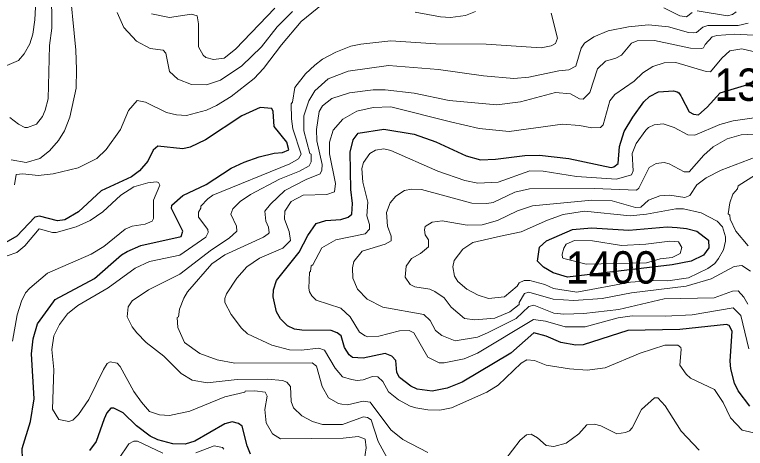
# Model space of a CAD drawing. Extents: x 423 to 448.8, y 7456.3 to 7484.
# Drawn here: x 427.555 to 429.359, y 7467.476 to 7468.548 of the extents above; entities that cross this region are included whole.
import ezdxf
from ezdxf.enums import TextEntityAlignment as Align

# ---------------------------------------------------------------- set-up
doc = ezdxf.new("R2010")
doc.units = 0
doc.header["$LTSCALE"] = 0.032
doc.layers.add('1', color=7, linetype='Continuous', lineweight=25)
doc.layers.add('2', color=7, linetype='Continuous', lineweight=13)
doc.layers.add('61', color=7, linetype='Continuous')

msp = doc.modelspace()

# ---------------------------------------------------------------- linework, layer by layer
at = {"layer": '1'}
for points in [[(428.9402, 7467.7316), (428.9031, 7467.7378), (428.8675, 7467.7533), (428.8366, 7467.7618), (428.7801, 7467.7115), (428.6602, 7467.6403), (428.6231, 7467.6249), (428.586, 7467.6179), (428.5489, 7467.6226), (428.5333, 7467.6303), (428.5055, 7467.6511), (428.4986, 7467.6636), (428.4962, 7467.6937), (428.4862, 7467.7038), (428.47, 7467.7107), (428.4158, 7467.6991), (428.3895, 7467.7006), (428.381, 7467.7076), (428.3694, 7467.7254), (428.3616, 7467.754), (428.3516, 7467.7618), (428.3369, 7467.7679), (428.2642, 7467.768), (428.2457, 7467.771), (428.2286, 7467.7788), (428.2116, 7467.7966), (428.2015, 7467.8136), (428.1931, 7467.8507), (428.1946, 7467.8678), (428.2015, 7467.8909), (428.2572, 7467.9613), (428.2789, 7468.0023), (428.2998, 7468.0317), (428.323, 7468.0394), (428.3601, 7468.0418), (428.3787, 7468.0472), (428.3879, 7468.0549), (428.3895, 7468.0812), (428.3848, 7468.1153), (428.3833, 7468.2081), (428.391, 7468.2382), (428.4034, 7468.2552), (428.4669, 7468.2645), (428.5411, 7468.2521), (428.5953, 7468.2336), (428.6695, 7468.1988), (428.7051, 7468.1887), (428.7422, 7468.1903), (428.8149, 7468.1996), (428.8505, 7468.2003), (428.9232, 7468.1926), (429.0276, 7468.1701), (429.0346, 7468.1717), (429.0454, 7468.1802), (429.0485, 7468.222), (429.0601, 7468.2591), (429.081, 7468.2947), (429.108, 7468.3318), (429.122, 7468.3457), (429.1444, 7468.3573), (429.1815, 7468.3597), (429.1908, 7468.3566), (429.1944, 7468.3541), (429.1993, 7468.3473), (429.2014, 7468.3435), (429.2202, 7468.3071), (429.231, 7468.3017), (429.2434, 7468.3001), (429.265, 7468.3187), (429.297, 7468.3543), (429.4002, 7468.3854)], [(427.5743, 7467.4501), (427.5735, 7467.4764), (427.5944, 7467.5429), (427.6037, 7467.5986), (427.5967, 7467.71), (427.6006, 7467.7471), (427.6114, 7467.7842), (427.6508, 7467.8383), (427.6555, 7467.8437), (427.7522, 7467.8963), (427.8187, 7467.9543), (427.8326, 7467.9629), (427.8667, 7467.9776), (427.9664, 7468), (427.9703, 7468.0132), (427.9424, 7468.0689), (427.9432, 7468.0766), (427.9703, 7468.1005), (428.0283, 7468.1284), (428.0894, 7468.1686), (428.1219, 7468.1833), (428.159, 7468.1965), (428.1962, 7468.2057), (428.2163, 7468.2073), (428.2317, 7468.2135), (428.2271, 7468.2328), (428.1961, 7468.2715), (428.1931, 7468.3086), (428.19, 7468.3156), (428.1613, 7468.3179), (428.1157, 7468.2978), (428.026, 7468.2382), (427.9889, 7468.2204), (427.9703, 7468.2165), (427.9084, 7468.2227), (427.8968, 7468.2127), (427.8836, 7468.1856), (427.8635, 7468.1616), (427.8435, 7468.1469), (427.7692, 7468.1122), (427.7127, 7468.0603), (427.6795, 7468.041), (427.6609, 7468.0386), (427.6168, 7468.0502), (427.6052, 7468.0472), (427.5603, 7468.0007), (427.5279, 7467.9814)], [(429.3703, 7467.5808), (429.3416, 7467.6187), (429.3324, 7467.6373), (429.3231, 7467.6728), (429.3215, 7467.6914), (429.3262, 7467.7657), (429.3192, 7467.7795), (429.3122, 7467.7819), (429.197, 7467.7703), (429.0686, 7467.7672), (428.9588, 7467.7324), (428.9402, 7467.7316)], [(428.1373, 7467.4624), (428.1289, 7467.4826), (428.1172, 7467.5313), (428.108, 7467.5375), (428.0925, 7467.5421), (428.0739, 7467.5367), (428.0004, 7467.4941), (427.9765, 7467.4864), (427.9456, 7467.4872), (427.9084, 7467.4972), (427.8899, 7467.5065), (427.8558, 7467.532), (427.8233, 7467.5645), (427.8001, 7467.5754), (427.7924, 7467.5754), (427.7831, 7467.5645), (427.7761, 7467.5491), (427.7568, 7467.4934), (427.7398, 7467.4709)]]:
    msp.add_lwpolyline(points, dxfattribs=at)
msp.add_lwpolyline([(428.8605, 7467.9241), (428.8458, 7467.9389), (428.8505, 7467.9729), (428.8683, 7467.9891), (428.9325, 7468.017), (428.9789, 7468.0209), (429.0717, 7468.0155), (429.1661, 7468.0232), (429.1908, 7468.0217), (429.214, 7468.0193), (429.2388, 7468.0124), (429.2681, 7467.9907), (429.2689, 7467.9714), (429.2558, 7467.9536), (429.2249, 7467.9389), (429.1785, 7467.9296), (428.9203, 7467.8994), (428.8845, 7467.9095)], close=True, dxfattribs=at)
at = {"layer": '2'}
for points in [[(427.5526, 7468.884), (427.5835, 7468.8369), (427.6013, 7468.8191), (427.6183, 7468.7897), (427.6315, 7468.7619), (427.6408, 7468.7186), (427.6408, 7468.6165), (427.647, 7468.5577), (427.647, 7468.5144), (427.6416, 7468.4711), (427.6377, 7468.3396), (427.6307, 7468.3117), (427.6238, 7468.2963)], [(427.5356, 7468.857), (427.5797, 7468.7866), (427.5983, 7468.7247), (427.606, 7468.6892), (427.6067, 7468.666), (427.6099, 7468.6288), (427.6052, 7468.5345), (427.5998, 7468.4989), (427.5929, 7468.4757), (427.5789, 7468.4509), (427.565, 7468.4339), (427.5356, 7468.4223)], [(427.6888, 7468.6366), (427.7065, 7468.4602), (427.7081, 7468.4123), (427.7073, 7468.3659), (427.6918, 7468.2947), (427.6787, 7468.2607), (427.6632, 7468.2367), (427.6416, 7468.2112)], [(427.5549, 7468.1276), (427.5588, 7468.1531), (427.5758, 7468.1547), (427.613, 7468.15), (427.6501, 7468.1547), (427.712, 7468.1694), (427.7584, 7468.1926), (427.7808, 7468.2143), (427.8164, 7468.2638), (427.8365, 7468.3109), (427.8573, 7468.3357), (427.8782, 7468.331), (427.9301, 7468.3055), (427.9548, 7468.3001), (427.9796, 7468.2985), (428.0291, 7468.3117), (428.0538, 7468.3233), (428.0894, 7468.3457), (428.1466, 7468.3898), (428.1699, 7468.4146), (428.2139, 7468.4733), (428.2627, 7468.5306), (428.3153, 7468.5731)], [(428.8799, 7468.5515), (428.8954, 7468.4896), (428.8907, 7468.4764), (428.8799, 7468.4702), (428.8551, 7468.4656), (428.719, 7468.4749), (428.5953, 7468.4757), (428.4839, 7468.4826), (428.4096, 7468.4749), (428.3849, 7468.4695), (428.3478, 7468.4548), (428.3153, 7468.4378), (428.2959, 7468.4231), (428.2735, 7468.4014), (428.2472, 7468.3674), (428.241, 7468.331), (428.2379, 7468.3272), (428.2387, 7468.2901), (428.2418, 7468.2653), (428.2627, 7468.2026), (428.2557, 7468.1918), (428.2348, 7468.1794), (428.0446, 7468.1013), (428.0322, 7468.0928), (428.0152, 7468.0742), (428.0152, 7468.0696), (428.009, 7468.0596), (428.009, 7468.0472), (428.0321, 7468.017), (428.0329, 7468.0093), (428.0275, 7467.9977), (427.9626, 7467.9536), (427.8883, 7467.9381), (427.8527, 7467.9211), (427.7862, 7467.8731), (427.7112, 7467.829), (427.6857, 7467.8089), (427.6663, 7467.7827), (427.6516, 7467.754), (427.647, 7467.7208), (427.6516, 7467.6713), (427.6485, 7467.573), (427.664, 7467.5475), (427.6888, 7467.5429), (427.6988, 7467.546), (427.7127, 7467.5599), (427.7382, 7467.597), (427.7746, 7467.6713), (427.7839, 7467.686), (427.7909, 7467.6898), (427.8079, 7467.6867), (427.8156, 7467.6782), (427.8496, 7467.6172), (427.8682, 7467.5901), (427.8883, 7467.5676), (427.9131, 7467.5591), (427.9378, 7467.5576), (427.9873, 7467.5684), (428.0739, 7467.604), (428.1235, 7467.6156), (428.1242, 7467.6179), (428.1482, 7467.6187), (428.1737, 7467.6148), (428.1783, 7467.6055), (428.1729, 7467.5723), (428.176, 7467.5398), (428.1915, 7467.5127), (428.2116, 7467.4996)], [(428.241, 7468.5553), (428.2031, 7468.5175), (428.1644, 7468.4679), (428.1157, 7468.4207), (428.0631, 7468.386), (428.0291, 7468.3743), (427.992, 7468.3751), (427.9579, 7468.3883), (427.9378, 7468.4068), (427.9285, 7468.4524), (427.9216, 7468.4602), (427.8899, 7468.4641), (427.8558, 7468.4819), (427.8249, 7468.5159), (427.8086, 7468.553)], [(428.1977, 7468.5638), (428.1002, 7468.4625), (428.0724, 7468.4401), (428.0461, 7468.437), (428.0275, 7468.4416), (428.0206, 7468.4478), (428.009, 7468.4679), (428.009, 7468.5252), (428.0059, 7468.5445), (427.992, 7468.5491), (427.9378, 7468.5407), (427.893, 7468.5499)], [(428.5442, 7468.5538), (428.6061, 7468.5422), (428.6308, 7468.5406), (428.668, 7468.5453), (428.6927, 7468.5553)], [(429.228, 7468.553), (429.214, 7468.5422), (429.197, 7468.5445), (429.1575, 7468.5646)], [(429.3362, 7468.5546), (429.327, 7468.5476), (429.3146, 7468.5445), (429.2403, 7468.5569)], [(428.4862, 7467.4315), (428.4529, 7467.4934), (428.4351, 7467.5467), (428.4266, 7467.5529), (428.4166, 7467.5545), (428.3648, 7467.5351), (428.3153, 7467.5351), (428.2905, 7467.5429), (428.2642, 7467.5568), (428.2433, 7467.5769), (428.2379, 7467.5924), (428.2364, 7467.6295), (428.2271, 7467.6403), (428.2163, 7467.6442), (428.1791, 7467.6473), (428.1049, 7467.6465), (428.0306, 7467.638), (427.9935, 7467.645), (427.9664, 7467.6612), (427.9231, 7467.7045), (427.8798, 7467.7378), (427.8566, 7467.7618), (427.845, 7467.7765), (427.8326, 7467.8012), (427.8357, 7467.826), (427.8457, 7467.8407), (427.886, 7467.8677), (427.9626, 7467.9064), (428.0415, 7467.9667), (428.0848, 7467.9953), (428.1033, 7468.0124), (428.1025, 7468.0255), (428.0886, 7468.0549), (428.0941, 7468.0681), (428.1118, 7468.0858), (428.1374, 7468.1036), (428.2093, 7468.1416), (428.258, 7468.1609), (428.282, 7468.174), (428.2874, 7468.1841), (428.2874, 7468.2026), (428.2843, 7468.205), (428.2689, 7468.2607), (428.2689, 7468.2978), (428.2812, 7468.3349), (428.2959, 7468.3597), (428.3292, 7468.389), (428.3787, 7468.4076), (428.4777, 7468.4223), (428.6014, 7468.4123), (428.7128, 7468.396), (428.7871, 7468.3898), (428.8242, 7468.3929), (428.8985, 7468.4084), (428.9232, 7468.4115), (428.9402, 7468.42), (428.9533, 7468.4649), (428.9618, 7468.4772), (428.9851, 7468.4927), (429.0207, 7468.5074), (429.0702, 7468.5175), (429.1197, 7468.5221), (429.1692, 7468.5175), (429.2187, 7468.5035), (429.231, 7468.5027), (429.238, 7468.5035), (429.2543, 7468.5167), (429.2666, 7468.5205), (429.3409, 7468.5205)], [(429.3409, 7468.5205), (429.3656, 7468.5267)], [(427.9741, 7467.7378), (427.9579, 7467.7749), (427.9564, 7467.7996), (427.9594, 7467.8012), (427.9618, 7467.8198), (427.9726, 7467.8476), (427.9819, 7467.8631), (428.0422, 7467.9319), (428.0739, 7467.9544), (428.1699, 7467.9977), (428.1814, 7468.0062), (428.1837, 7468.0085), (428.1822, 7468.0224), (428.1752, 7468.0379), (428.1729, 7468.0626), (428.1868, 7468.0797), (428.2224, 7468.1129), (428.275, 7468.1408), (428.3098, 7468.1547), (428.3137, 7468.1632), (428.3145, 7468.1771), (428.3013, 7468.2359), (428.3005, 7468.2638), (428.3067, 7468.3086), (428.3152, 7468.3225), (428.3385, 7468.3403), (428.3818, 7468.3542), (428.4406, 7468.362), (428.47, 7468.362), (428.5411, 7468.3535), (428.6277, 7468.3357), (428.7453, 7468.3249), (428.8041, 7468.3326), (428.8907, 7468.355), (428.9271, 7468.3519), (428.9495, 7468.3395), (428.9588, 7468.3388), (428.975, 7468.355), (428.9943, 7468.4138), (429.0137, 7468.4323), (429.0392, 7468.4401), (429.0531, 7468.4478), (429.0779, 7468.4772), (429.0918, 7468.4826), (429.1351, 7468.4834), (429.2233, 7468.4649), (429.2512, 7468.4641), (429.2558, 7468.4656), (429.2596, 7468.4741), (429.2774, 7468.4927), (429.2883, 7468.4958), (429.3331, 7468.4996), (429.378, 7468.4965)], [(428.3469, 7468.1307), (428.3323, 7468.2034), (428.3323, 7468.2328), (428.3416, 7468.2622), (428.3655, 7468.2893), (428.3996, 7468.3094), (428.4406, 7468.3186), (428.4839, 7468.3202), (428.6308, 7468.2831), (428.702, 7468.2661), (428.7763, 7468.2591), (428.9077, 7468.2769), (428.9495, 7468.2738), (428.9804, 7468.2676), (429.0013, 7468.2692), (429.0082, 7468.2753), (429.0245, 7468.3349), (429.0369, 7468.3504), (429.0841, 7468.3829), (429.1057, 7468.4037), (429.1305, 7468.4192), (429.1583, 7468.4285), (429.1877, 7468.4293), (429.262, 7468.4068), (429.2728, 7468.406), (429.3006, 7468.4401), (429.3207, 7468.4579), (429.3502, 7468.4633), (429.4383, 7468.4424)], [(427.6238, 7468.2963), (427.6091, 7468.2769), (427.5867, 7468.2692), (427.5805, 7468.2692), (427.565, 7468.2769), (427.5433, 7468.2939)], [(428.5055, 7467.7664), (428.4545, 7467.7533), (428.4274, 7467.7517), (428.4205, 7467.754), (428.4065, 7467.7633), (428.3833, 7467.8012), (428.3601, 7467.8229), (428.2998, 7467.8422), (428.2889, 7467.853), (428.2827, 7467.8631), (428.2812, 7467.8724), (428.2827, 7467.9118), (428.2858, 7467.9134), (428.2874, 7467.9273), (428.2913, 7467.9296), (428.3137, 7467.9714), (428.3477, 7467.9915), (428.4205, 7468.0062), (428.4313, 7468.0178), (428.4313, 7468.0294), (428.4243, 7468.0503), (428.4274, 7468.0843), (428.415, 7468.1338), (428.4119, 7468.1679), (428.4166, 7468.1825), (428.432, 7468.2042), (428.446, 7468.2127), (428.4669, 7468.2158), (428.4839, 7468.2119), (428.5999, 7468.1609), (428.6664, 7468.1377), (428.6989, 7468.1315), (428.7484, 7468.1338), (428.8273, 7468.1616), (428.8598, 7468.1609), (428.9418, 7468.1477), (429.0408, 7468.1416), (429.0779, 7468.1516), (429.0817, 7468.1617), (429.0794, 7468.2042), (429.0895, 7468.2297), (429.1134, 7468.2622), (429.1197, 7468.2691), (429.1336, 7468.2753), (429.156, 7468.2777), (429.1831, 7468.2691), (429.2171, 7468.2506), (429.2341, 7468.2498), (429.296, 7468.2761), (429.3285, 7468.2854), (429.4445, 7468.3016)], [(429.2078, 7468.1593), (429.2202, 7468.1593), (429.2565, 7468.2003), (429.2797, 7468.2212), (429.3138, 7468.2406), (429.3486, 7468.2506), (429.4847, 7468.2583)], [(427.6416, 7468.2112), (427.6176, 7468.1926), (427.5836, 7468.1825), (427.5465, 7468.1887)], [(429.3857, 7468.1964), (429.2991, 7468.1632), (429.262, 7468.1446), (429.2395, 7468.1276), (429.2217, 7468.1005), (429.2094, 7468.0959), (429.1723, 7468.1013), (429.1475, 7468.0998), (429.1197, 7468.0897), (429.1011, 7468.0719), (429.0879, 7468.0711), (429.0299, 7468.0874), (428.9804, 7468.0897), (428.8335, 7468.075), (428.7964, 7468.0627), (428.7469, 7468.0394), (428.7097, 7468.0286), (428.6726, 7468.0278), (428.6107, 7468.0387), (428.586, 7468.0348), (428.5689, 7468.0247), (428.5666, 7468.0163), (428.5689, 7468.0039), (428.5767, 7467.9915), (428.5767, 7467.9745), (428.5573, 7467.9574), (428.5349, 7467.9451), (428.5218, 7467.9265), (428.5195, 7467.8994), (428.5318, 7467.8809), (428.5427, 7467.8755), (428.5798, 7467.8693), (428.5922, 7467.8639), (428.6153, 7467.8484), (428.6331, 7467.8252), (428.6656, 7467.7973), (428.6912, 7467.7935), (428.7407, 7467.7981), (428.7778, 7467.8136), (428.801, 7467.8314), (428.801, 7467.8368), (428.8141, 7467.8592), (428.8242, 7467.8623), (428.8845, 7467.8445)], [(429.3648, 7467.8322), (429.3556, 7467.8499), (429.3416, 7467.8654), (429.3269, 7467.8646), (429.2821, 7467.8484), (429.1583, 7467.8453), (429.047, 7467.819), (428.9603, 7467.8097), (428.9108, 7467.8082), (428.8861, 7467.8105), (428.8366, 7467.8298), (428.8242, 7467.8267), (428.7933, 7467.7973), (428.7221, 7467.7618), (428.6974, 7467.7509), (428.6424, 7467.7416), (428.6099, 7467.7548), (428.5945, 7467.7679), (428.5806, 7467.792), (428.5651, 7467.8066), (428.4638, 7467.8252), (428.4251, 7467.8445), (428.4019, 7467.8693), (428.3903, 7467.8971), (428.3895, 7467.9219), (428.3926, 7467.9381), (428.4127, 7467.9637), (428.47, 7467.9807), (428.4846, 7467.9892), (428.4846, 7468.0008), (428.4753, 7468.0255), (428.473, 7468.0588), (428.4823, 7468.0828), (428.4962, 7468.099), (428.5179, 7468.1129), (428.5349, 7468.1168), (428.5597, 7468.116), (428.6834, 7468.082), (428.7206, 7468.0812), (428.7368, 7468.0835), (428.7901, 7468.109), (428.8258, 7468.1175), (428.9866, 7468.1183), (429.0902, 7468.1137), (429.0957, 7468.1191), (429.1212, 7468.1702), (429.139, 7468.1802), (429.1583, 7468.1825), (429.1707, 7468.1794), (429.2078, 7468.1593)], [(429.3842, 7468.1523), (429.3416, 7468.1245), (429.3393, 7468.1176), (429.3277, 7468.1044), (429.3208, 7468.0828), (429.3169, 7468.0557), (429.3208, 7468.0526), (429.3215, 7468.0425), (429.3354, 7468.0132)], [(427.5503, 7467.7409), (427.5611, 7467.8059), (427.5719, 7467.8399), (427.582, 7467.8608), (427.5928, 7467.8724), (427.6362, 7467.9087), (427.7445, 7467.9559), (427.7754, 7467.9753), (427.828, 7468.0178), (427.845, 7468.0255), (427.8775, 7468.0302), (427.8945, 7468.0379), (427.8976, 7468.0441), (427.8983, 7468.089), (427.9138, 7468.1268), (427.9107, 7468.133), (427.9053, 7468.1346), (427.8837, 7468.1323), (427.8496, 7468.1222), (427.8172, 7468.1013), (427.773, 7468.0603), (427.7414, 7468.0394), (427.7073, 7468.0232), (427.6578, 7468.0093), (427.6485, 7468.0093), (427.616, 7468.0186), (427.5805, 7467.9768), (427.5603, 7467.9598), (427.5124, 7467.9435)], [(429.3873, 7467.5135), (429.3509, 7467.5212), (429.3223, 7467.5521), (429.3045, 7467.5893), (429.2829, 7467.6218), (429.2233, 7467.6496), (429.2125, 7467.6597), (429.197, 7467.6821), (429.2008, 7467.7208), (429.2001, 7467.7254), (429.1923, 7467.7316), (429.1599, 7467.7316), (429.0996, 7467.7115), (429.0129, 7467.6751), (428.9681, 7467.6697), (428.9248, 7467.6728), (428.8675, 7467.6821), (428.8381, 7467.6937), (428.8196, 7467.6952), (428.8056, 7467.6867), (428.7484, 7467.6326), (428.7206, 7467.6148), (428.6339, 7467.5761), (428.6045, 7467.5707), (428.5752, 7467.5715), (428.5458, 7467.5769), (428.5318, 7467.5808), (428.5024, 7467.5963), (428.4784, 7467.6164), (428.4637, 7467.6419), (428.4514, 7467.6527), (428.4382, 7467.6535), (428.4158, 7467.6457), (428.4004, 7467.6442), (428.3864, 7467.6465), (428.3647, 7467.6527), (428.3462, 7467.6744), (428.3199, 7467.7192), (428.306, 7467.7238), (428.2627, 7467.7192), (428.2333, 7467.72), (428.19, 7467.7316), (428.1304, 7467.7594), (428.1149, 7467.7733), (428.0894, 7467.8074), (428.0739, 7467.8368), (428.0739, 7467.8468), (428.0785, 7467.8577), (428.1041, 7467.8971), (428.1281, 7467.9249), (428.1598, 7467.9458), (428.217, 7467.9706), (428.2364, 7467.9899), (428.2325, 7468.0116), (428.2216, 7468.0426), (428.2224, 7468.0619), (428.2379, 7468.0859), (428.2673, 7468.1013), (428.3261, 7468.1036), (428.3447, 7468.1098), (428.3469, 7468.1307)], [(429.3354, 7468.0132), (429.3656, 7467.9768)], [(428.8845, 7467.8445), (428.9356, 7467.8414), (429.0052, 7467.8468), (429.0779, 7467.8608), (429.2125, 7467.877), (429.2744, 7467.8948), (429.3316, 7467.9257), (429.3502, 7467.9281), (429.3718, 7467.9142)], [(429.3672, 7467.7223), (429.3478, 7467.8043), (429.3293, 7467.8236), (429.228, 7467.8059), (429.1614, 7467.8027), (429.0794, 7467.8035), (429.0454, 7467.7989), (428.9634, 7467.7765), (428.9139, 7467.7765), (428.8659, 7467.7904), (428.8358, 7467.7943), (428.6974, 7467.7115), (428.6649, 7467.6976), (428.6154, 7467.6875), (428.6029, 7467.6875), (428.5751, 7467.7014), (428.5403, 7467.7618), (428.5295, 7467.7672), (428.5055, 7467.7664)], [(428.5752, 7467.4663), (428.5133, 7467.498), (428.4839, 7467.522), (428.4351, 7467.587), (428.4328, 7467.5908), (428.4158, 7467.5931), (428.3771, 7467.5839), (428.3632, 7467.5854), (428.3547, 7467.587), (428.3299, 7467.6016), (428.3145, 7467.6295), (428.3006, 7467.6798), (428.2897, 7467.6875), (428.0987, 7467.6868), (428.0554, 7467.6952), (428.0121, 7467.7107), (427.9741, 7467.7378)], [(429.2449, 7467.4717), (429.2008, 7467.5189), (429.1614, 7467.5816), (429.1429, 7467.6009), (429.1343, 7467.6009), (429.1026, 7467.5723), (429.0794, 7467.5274), (429.0732, 7467.5197), (429.0632, 7467.5158), (429.0415, 7467.5127), (429.0021, 7467.532), (428.9866, 7467.5359), (428.968, 7467.5344), (428.9479, 7467.5127), (428.917, 7467.4895), (428.8861, 7467.481), (428.8675, 7467.4833), (428.8458, 7467.5026), (428.8304, 7467.5112), (428.8188, 7467.5096), (428.8033, 7467.4965), (428.7654, 7467.447)], [(428.2116, 7467.4996), (428.3663, 7467.5019), (428.4034, 7467.5057), (428.4174, 7467.5011), (428.4205, 7467.4988), (428.4227, 7467.4779), (428.4158, 7467.4284)], [(427.8496, 7467.4942), (427.8372, 7467.4872), (427.8117, 7467.4501)], [(427.9208, 7467.4647), (427.8581, 7467.4942), (427.8496, 7467.4942)], [(428.0716, 7467.4748), (428.0685, 7467.4787), (428.0476, 7467.4826), (428.0028, 7467.4655)]]:
    msp.add_lwpolyline(points, dxfattribs=at)
for points in [[(428.7546, 7468.0007), (428.8056, 7468.0108), (428.8706, 7468.0402), (428.9093, 7468.0541), (428.9619, 7468.0619), (429.0748, 7468.051), (429.115, 7468.0549), (429.1877, 7468.068), (429.2063, 7468.068), (429.2496, 7468.058), (429.2898, 7468.0371), (429.3022, 7468.0239), (429.3099, 7467.9992), (429.3099, 7467.9884), (429.3053, 7467.9668), (429.2929, 7467.9451), (429.2836, 7467.9327), (429.2666, 7467.9203), (429.2187, 7467.8979), (429.1676, 7467.8902), (429.1312, 7467.891), (429.0753, 7467.8867), (428.9426, 7467.8621), (428.8857, 7467.8708), (428.864, 7467.8809), (428.8273, 7467.891), (428.8126, 7467.891), (428.801, 7467.8848), (428.7956, 7467.877), (428.7646, 7467.8507), (428.7252, 7467.8468), (428.6997, 7467.8546), (428.6711, 7467.8693), (428.6494, 7467.8886), (428.6409, 7467.9018), (428.637, 7467.925), (428.6401, 7467.9405), (428.6617, 7467.9683), (428.6865, 7467.9845)], [(428.9108, 7467.945), (428.9077, 7467.9466), (428.9069, 7467.9559), (428.9108, 7467.9706), (428.917, 7467.9807), (428.9371, 7467.9899), (428.982, 7467.9892), (429.0532, 7467.9775), (429.1135, 7467.9807), (429.1723, 7467.9884), (429.1939, 7467.9861), (429.2024, 7467.9722), (429.1978, 7467.9575), (429.1785, 7467.9474), (429.1491, 7467.9443), (429.115, 7467.9349), (428.9661, 7467.9313)]]:
    msp.add_lwpolyline(points, close=True, dxfattribs=at)

# ---------------------------------------------------------------- texts
at = {"layer": '61', "width": 0.95}
for s, p in [('1300', (429.3956, 7468.3346)), ('1400', (429.0287, 7467.8833))]:
    msp.add_text(s, height=0.08, dxfattribs=at).set_placement(p, align=Align.CENTER)

doc.saveas('drawing.dxf')
